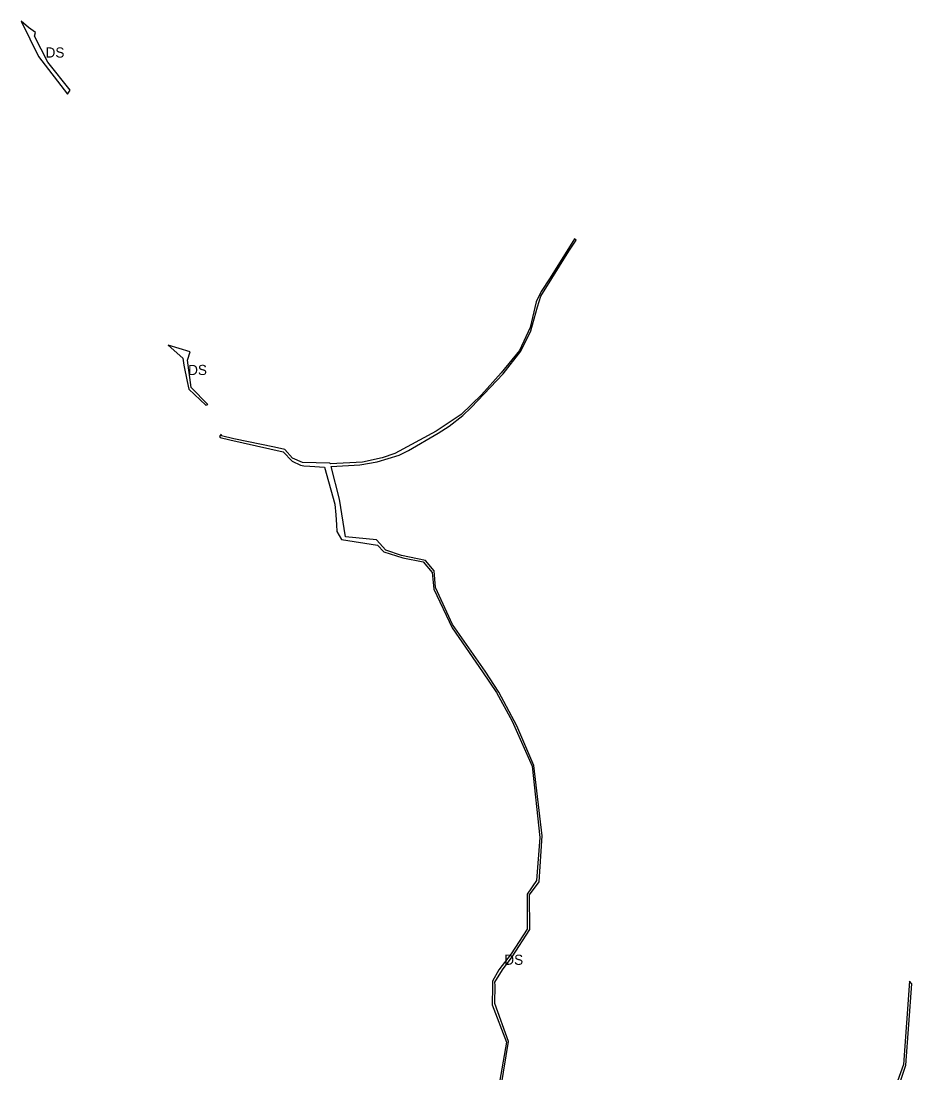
# Model space of a CAD drawing. Extents: x -477304 to -465641, y -1159113 to -1149285.
# Drawn here: x -469225 to -468435, y -1152244 to -1151311 of the extents above; entities that cross this region are included whole.
import ezdxf

# ---------------------------------------------------------------- set-up
doc = ezdxf.new("R2010")
doc.units = 0
doc.layers.add('35', color=7, linetype='Continuous')

msp = doc.modelspace()

# ---------------------------------------------------------------- linework, layer by layer
at = {"layer": '35'}
for p, q in [((-469212.15, -1151321.24), (-469218.54, -1151316.9)), ((-469209.5, -1151342.61), (-469183.71, -1151375.96)), ((-469181.51, -1151372.46), (-469201.17, -1151347.65)), ((-469183.71, -1151375.96), (-469181.51, -1151372.46)), ((-468734.3, -1151504.4), (-468755.99, -1151538.81)), ((-468732.73, -1151505.62), (-468734.3, -1151504.4)), ((-468755.99, -1151538.81), (-468763.94, -1151550.96)), ((-468764.23, -1151555.17), (-468754.45, -1151539.57)), ((-468763.94, -1151550.96), (-468768.2, -1151560.3)), ((-468768.2, -1151560.3), (-468773.7, -1151583.05)), ((-468773.7, -1151583.05), (-468782.94, -1151603.26)), ((-468797.56, -1151624.01), (-468781.81, -1151603.96)), ((-469074.22, -1151636.23), (-469077.41, -1151611.83)), ((-468825.78, -1151653.94), (-468797.56, -1151624.01)), ((-469059.27, -1151651.27), (-469074.22, -1151636.23)), ((-469061.1, -1151651.68), (-469059.27, -1151651.27)), ((-468816.81, -1151642.75), (-468834.72, -1151659.94)), ((-468834.72, -1151659.94), (-468856.92, -1151674.79)), ((-468833.35, -1151661.08), (-468825.78, -1151653.94)), ((-468845.52, -1151670.49), (-468833.35, -1151661.08)), ((-469048.35, -1151680.59), (-469039.86, -1151682.44)), ((-468991.18, -1151691.16), (-469000.28, -1151689.03)), ((-468984.23, -1151698.74), (-468991.18, -1151691.16)), ((-468984.63, -1151701.59), (-468977.14, -1151704.85)), ((-468977.14, -1151704.85), (-468974.14, -1151705.65)), ((-468974.14, -1151705.65), (-468968.93, -1151705.93)), ((-468968.93, -1151705.93), (-468956.02, -1151706.64)), ((-468950.76, -1151703.74), (-468951.28, -1151703.1)), ((-468909.76, -1151771.23), (-468937.4, -1151768.64)), ((-468901.7, -1151780.33), (-468909.76, -1151771.23)), ((-468886.48, -1151787.18), (-468868.57, -1151790.74)), ((-468868.57, -1151790.74), (-468860.55, -1151800.09)), ((-468860.55, -1151800.09), (-468859.13, -1151814.82)), ((-468815.75, -1151888.1), (-468803.45, -1151906.55)), ((-468801.26, -1151906.14), (-468813.42, -1151887.68)), ((-468803.45, -1151906.55), (-468789.48, -1151931.99)), ((-468785.56, -1151936.03), (-468801.26, -1151906.14)), ((-468770.37, -1151971.17), (-468785.56, -1151936.03)), ((-468762.91, -1152033.54), (-468770.37, -1151971.17)), ((-468765.74, -1152074.4), (-468762.91, -1152033.54))]:
    msp.add_line(p, q, dxfattribs=at)
for points in [[(-469218.54, -1151316.9), (-469225.02, -1151311.21), (-469209.5, -1151342.61)], [(-469201.17, -1151347.65), (-469213, -1151324.59), (-469212.15, -1151321.24)], [(-468754.45, -1151539.57), (-468739.21, -1151515.3), (-468732.73, -1151505.62)], [(-468781.81, -1151603.96), (-468772.98, -1151585.8), (-468767.13, -1151564.53), (-468764.23, -1151555.17)], [(-469077.41, -1151611.83), (-469075.14, -1151604.44), (-469094.48, -1151598.47)], [(-469094.48, -1151598.47), (-469081.66, -1151610.03), (-469080.62, -1151616.2), (-469077.58, -1151630.93)], [(-468782.94, -1151603.26), (-468799.35, -1151623.16), (-468816.81, -1151642.75)], [(-469077.58, -1151630.93), (-469076.13, -1151637.59), (-469061.1, -1151651.68)], [(-469000.28, -1151689.03), (-469036.34, -1151681.7), (-469047.14, -1151679.04), (-469047.6, -1151677.59), (-469049.03, -1151679.61), (-469048.35, -1151680.59)], [(-468856.92, -1151674.79), (-468893.47, -1151694.64), (-468904.93, -1151698.49), (-468922.24, -1151702.35), (-468950.76, -1151703.74)], [(-468889.69, -1151696.03), (-468881.61, -1151691.86), (-468855.25, -1151676.75), (-468845.52, -1151670.49)], [(-469039.86, -1151682.44), (-468992.47, -1151693.12), (-468984.63, -1151701.59)], [(-468950.14, -1151706.2), (-468924.66, -1151704.81), (-468909.18, -1151701.97), (-468889.69, -1151696.03)], [(-468951.28, -1151703.1), (-468975.38, -1151702.6), (-468984.23, -1151698.74)], [(-468956.02, -1151706.64), (-468946.76, -1151739.57), (-468945.94, -1151748.92)], [(-468937.4, -1151768.64), (-468942.71, -1151735.15), (-468950.14, -1151706.2)], [(-468945.94, -1151748.92), (-468945.44, -1151757.77), (-468944.87, -1151763.9), (-468940.82, -1151770.93), (-468909.08, -1151775.92), (-468903.27, -1151781.92), (-468886.48, -1151787.18)], [(-468866.34, -1151789.45), (-468887.74, -1151785.05), (-468901.7, -1151780.33)], [(-468813.42, -1151887.68), (-468842.52, -1151846.26), (-468857.65, -1151813.52), (-468858.82, -1151798.8), (-468866.34, -1151789.45)], [(-468859.13, -1151814.82), (-468842.76, -1151849.1), (-468815.75, -1151888.1)], [(-468789.48, -1151931.99), (-468777.7, -1151958.47), (-468771.95, -1151971.99), (-468765.12, -1152035.06), (-468768.02, -1152073.38), (-468776.19, -1152085.28)], [(-468773.91, -1152116.71), (-468774.19, -1152085.98), (-468765.74, -1152074.4)], [(-468776.19, -1152085.28), (-468776.37, -1152116.37), (-468790.44, -1152138.19), (-468801.43, -1152152.32), (-468807.08, -1152162.64)], [(-468798.18, -1152152.35), (-468789.67, -1152140.92), (-468773.91, -1152116.71)], [(-468804.75, -1152166.24), (-468804.87, -1152163.29), (-468798.18, -1152152.35)], [(-468807.08, -1152162.64), (-468807.05, -1152167.07), (-468807.14, -1152183.38)], [(-468477.71, -1152320.03), (-468454.22, -1152277.51), (-468440.48, -1152236.86), (-468435.07, -1152164.85), (-468437.35, -1152162.61), (-468442.58, -1152236.46), (-468457.36, -1152277.53)], [(-468796.95, -1152297.47), (-468798.67, -1152272.99), (-468799.28, -1152256.03), (-468792.77, -1152216.04), (-468804.96, -1152182.43), (-468804.75, -1152166.24)], [(-468807.14, -1152183.38), (-468794.61, -1152216.69), (-468801.64, -1152257.19), (-468798.82, -1152297.53)]]:
    msp.add_lwpolyline(points, dxfattribs=at)

# ---------------------------------------------------------------- texts
for p in [(-469203.27, -1151343.58), (-469076.88, -1151625.07), (-468796.52, -1152148.03)]:
    msp.add_text('DS', height=9, dxfattribs=at).set_placement(p)

doc.saveas('drawing.dxf')
